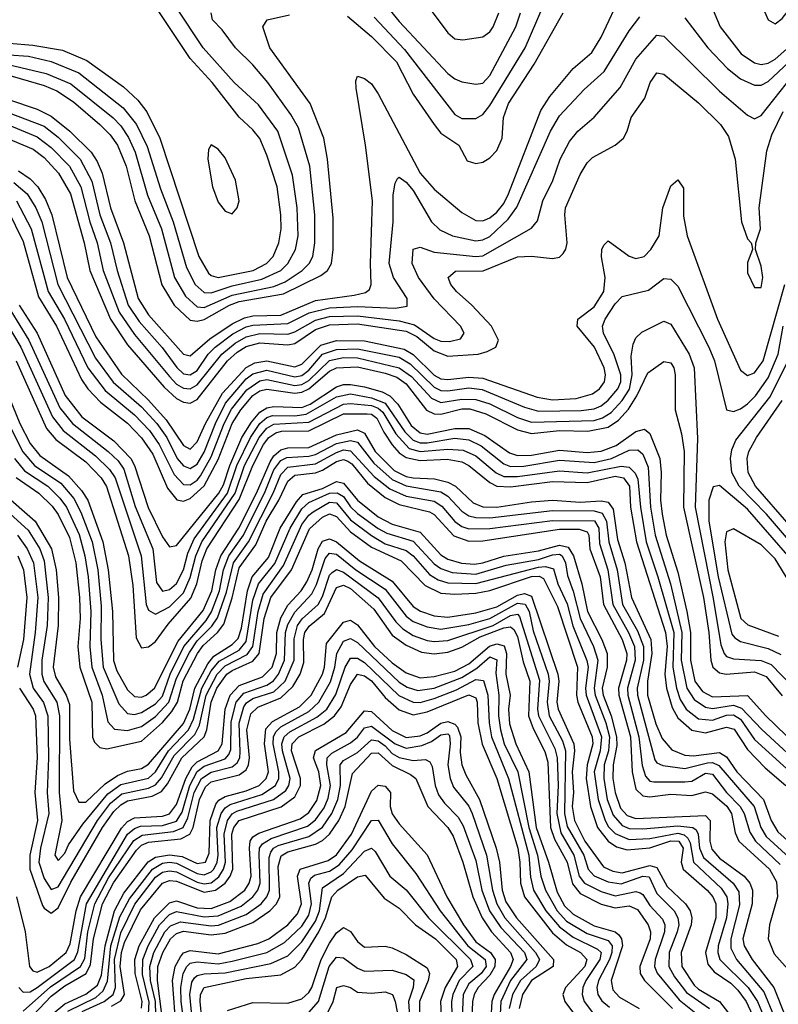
# Model space of a CAD drawing. Header units: inches. Extents: x 501365 to 657855, y 482276 to 547543.
# Tile 691 of 957: x 590420 to 592599, y 536542 to 539371. Entities that reach past the tile are written whole.
import ezdxf

# ---------------------------------------------------------------- set-up
doc = ezdxf.new("R2010")
doc.units = ezdxf.units.IN
doc.header["$MEASUREMENT"] = 0
doc.layers.add('A5593', color=7, linetype='Continuous')

msp = doc.modelspace()

# ---------------------------------------------------------------- linework, layer by layer
at = {"layer": 'A5593', "color": 5}
for points, elevation in [([(592550, 539698.8), (592504, 539696), (592489.8, 539690.2), (592470, 539671.3), (592433.6, 539610), (592412.8, 539550), (592397.8, 539470), (592403.9, 539416.1), (592431.4, 539350), (592492.2, 539272.2), (592530, 539246.6), (592550, 539242), (592570, 539246), (592590, 539256.8), (592639.1, 539300.9), (592772.4, 539467.6), (592866.9, 539550), (592881.8, 539570), (592881.8, 539590), (592860.2, 539610), (592790, 539640.3), (592670, 539656.9)], 4680), ([(592590, 539582.1), (592566.9, 539573.1), (592551.6, 539550), (592542.1, 539490), (592552.5, 539410), (592570, 539370.2), (592590, 539358.9), (592610, 539373.8), (592668.6, 539450), (592692.8, 539490), (592700.1, 539520.1), (592696.5, 539536.5), (592675.3, 539555.3), (592630, 539575.3)], 4720), ([(590970, 539011), (590962.7, 538997.3), (590960.1, 538970), (590973.3, 538890), (590990, 538846.2), (591010, 538820.2), (591030, 538812.4), (591044.4, 538830), (591049.9, 538850), (591039.9, 538910), (591010, 538973.9), (590990, 538998.2)], 4820)]:
    msp.add_lwpolyline(points, close=True, dxfattribs=dict(at, elevation=elevation))
for points, elevation in [([(590310, 539167.4), (590470, 539113.7), (590510, 539093.4), (590563.6, 539050), (590625, 538990), (590642.9, 538962.9), (590656.7, 538930), (590680.7, 538830), (590718.4, 538730), (590760, 538570), (590790, 538522.4), (590890, 538410.1), (590910, 538405.1), (590966.2, 538453.8), (591030, 538497.1), (591065.6, 538514.4), (591090, 538519.3), (591170, 538521.6), (591270, 538563.5), (591381, 538579), (591412.8, 538587.2), (591424.4, 538595.6), (591429.9, 538610.1), (591427.1, 538670), (591432.9, 538850), (591412.8, 539010), (591386.1, 539173.9), (591385.3, 539194.7), (591390, 539208.2), (591410, 539202.1), (591430, 539186.5), (591450, 539157.7), (591569.9, 538929.9), (591610, 538884.1), (591690, 538816.3), (591730, 538794.1), (591750, 538792.9), (591770, 538801.7), (591790, 538818.1), (591810, 538842.9), (591823.4, 538870), (591916.5, 539110), (591942.9, 539150), (592010, 539230.1), (592063.2, 539276.8), (592090, 539320.5), (592149.9, 539450)], 4680), ([(590390, 539303.6), (590457.9, 539297.9), (590542.7, 539282.7), (590613, 539253), (590718.2, 539178.2), (590759.4, 539139.4), (590785.6, 539105.6), (590822.1, 539030), (590934.3, 538690), (590962.4, 538642.4), (590970, 538635.7), (590990, 538630.3), (591090.4, 538650), (591129.2, 538670), (591147.9, 538690), (591164.5, 538730), (591170.7, 538770), (591170.2, 538810), (591159.6, 538890), (591130, 538981.8), (591109.2, 539029.2), (591090, 539054), (591050, 539090.3), (590972.9, 539190), (590910, 539259.3), (590783.1, 539450)], 4780), ([(591454.1, 539434.1), (591510, 539365.5), (591650, 539216.3), (591670, 539200.3), (591690, 539192.3), (591730, 539185.6), (591750, 539188.5), (591770, 539210.1), (591845, 539350), (591858.4, 539390)], 4760), ([(592330, 539376.2), (592396.6, 539290), (592453.1, 539230), (592490, 539201.2), (592530, 539183), (592550, 539182.9), (592570, 539193.5), (592672.9, 539290), (592807.3, 539452.7)], 4660), ([(590388.5, 539270), (590445.6, 539265.6), (590510.6, 539250.6), (590590, 539218.1), (590717.5, 539117.5), (590755.8, 539070), (590786.4, 539006.4), (590824.5, 538884.5), (590861.2, 538790), (590898.8, 538658.8), (590924.4, 538610), (590950, 538586.9), (590970, 538585.8), (591030, 538605.8), (591115.3, 538624.8), (591170, 538650.3), (591190, 538670), (591212.1, 538710), (591219.3, 538750), (591217.3, 538830), (591203.9, 538923.9), (591161.5, 539050), (591106.2, 539126.2), (591036.1, 539190), (590946.5, 539290), (590867.3, 539410)], 4760), ([(591437.6, 539377.6), (591525.2, 539285.2), (591670, 539097.8), (591690, 539087), (591730, 539086.5), (591750, 539098.1), (591770, 539123.8), (591872, 539290), (591923, 539410)], 4740), ([(591590, 539412.1), (591650, 539332.9), (591670, 539315.8), (591692.7, 539312.7), (591750, 539321.1), (591770, 539335.9), (591779.9, 539350), (591796.5, 539390)], 4780), ([(590310, 539132.6), (590490, 539064.3), (590530, 539032.7), (590594, 538970), (590626.8, 538906.8), (590650.4, 538810), (590680.5, 538730), (590699.7, 538650), (590731.2, 538550), (590763.4, 538503.4), (590828.7, 538428.7), (590871.1, 538371.1), (590890, 538353.5), (590909.9, 538349.9), (590930, 538363.1), (590961.4, 538410), (590981.6, 538430), (591032, 538468), (591070, 538488.3), (591090, 538493.1), (591190, 538497.6), (591251.3, 538528.6), (591310, 538542.7), (591390, 538546.2), (591498.3, 538541.7), (591532.8, 538547.2), (591532.7, 538570), (591493.5, 538630), (591481.4, 538670), (591492.4, 538790), (591492.9, 538867.1), (591498.7, 538901.3), (591505.3, 538914.7), (591510, 538918.4), (591530, 538904), (591550, 538879.7), (591602.3, 538790), (591626.6, 538766.6), (591663.2, 538750), (591730, 538735.6), (591750, 538738.1), (591770, 538747.6), (591822.8, 538797.2), (591848.2, 538831.8), (591944.6, 539050), (591970, 539094.6), (592041.6, 539170), (592098.3, 539221.7), (592170, 539338.7), (592201.4, 539378.6)], 4660), ([(590328.8, 539228.8), (590490, 539181.7), (590526.6, 539166.6), (590574.9, 539134.9), (590649.8, 539070), (590680, 539040), (590701.3, 539010), (590726.1, 538950), (590750.2, 538850.2), (590792.3, 538750), (590828.4, 538608.4), (590863.4, 538550), (590910, 538507.1), (590930, 538504.2), (590950, 538508.8), (591022.2, 538550), (591050, 538560.7), (591177.4, 538582.6), (591284.6, 538635.4), (591303.9, 538650), (591315.3, 538670), (591320.6, 538710), (591320.1, 538800.1), (591303.9, 538970), (591293.5, 539030), (591254.1, 539130), (591138.5, 539290), (591118.7, 539350), (591130.7, 539370), (591195.2, 539384.8)], 4720), ([(590350, 539250.8), (590496.4, 539216.4), (590566.6, 539186.6), (590688.3, 539088.3), (590710, 539065.9), (590732.3, 539032.3), (590751.8, 538990), (590786.9, 538866.9), (590827.6, 538770), (590864.2, 538630), (590896, 538576), (590930, 538545.7), (590950, 538543.4), (591030, 538579.2), (591150, 538604.1), (591182.4, 538617.6), (591231.3, 538650), (591251.5, 538670), (591261.7, 538690), (591267.9, 538730), (591267.5, 538810), (591253.2, 538950), (591220.4, 539060.4), (591198.7, 539098.7), (591132.7, 539190), (591090, 539240.9), (591039.6, 539290), (591001.3, 539341.3), (590973.6, 539370), (590969.9, 539390)], 4740), ([(591361.2, 539381.2), (591430, 539322.4), (591502.6, 539250), (591550, 539156.3), (591610, 539069.6), (591630, 539045), (591681.3, 539010), (591705.2, 538965.2), (591730, 538957.4), (591750, 538961.5), (591770, 538973.3), (591790, 538995), (591805.5, 539030), (591809.5, 539090), (591823.9, 539130), (591897.3, 539242.7), (591981.2, 539390)], 4720), ([(590290, 539108.9), (590470, 539033.8), (590510, 539003.7), (590562.8, 538950), (590595.9, 538890), (590621.1, 538790), (590642.7, 538730), (590659.7, 538650), (590705.6, 538530), (590750, 538466.4), (590850, 538345.3), (590870, 538323.9), (590890, 538312), (590910, 538310.4), (590930, 538321.5), (591000.1, 538410), (591038.5, 538441.5), (591070, 538459.7), (591110, 538468.7), (591190, 538467.4), (591210, 538473.8), (591270, 538507.4), (591310, 538517.8), (591390, 538520.1), (591510, 538505.6), (591554.2, 538494.2), (591610, 538454.7), (591630, 538446.6), (591654.4, 538445.6), (591686, 538454), (591697, 538470), (591686.2, 538490), (591610, 538568.5), (591565.1, 538630), (591547.3, 538670), (591550, 538711.4), (591570, 538717), (591610, 538702.7), (591730, 538690), (591750, 538692.5), (591890, 538772.1), (591907.5, 538792.5), (591922.6, 538850), (591951.1, 538908.9), (591972.3, 538970), (591999, 539021), (592023.2, 539050), (592070, 539090.7), (592144.3, 539175.7), (592190, 539257.5), (592250, 539326.4), (592270, 539323.1), (592430, 539165.1), (592510, 539096.2), (592530, 539085.5), (592550, 539095.3), (592640.2, 539210)], 4640), ([(590370, 539035.7), (590458.3, 538998.3), (590490, 538974.4), (590531.9, 538930), (590566.2, 538870), (590605.2, 538730), (590621.1, 538650), (590680.7, 538510), (590730, 538436.9), (590834.7, 538314.7), (590870, 538282.5), (590890, 538271.9), (590910, 538269.1), (590930, 538279.7), (591016.9, 538390), (591044.6, 538415.4), (591070, 538431.2), (591110, 538442.6), (591190, 538436.4), (591210, 538440.1), (591270, 538480.3), (591310, 538493.6), (591390, 538496.7), (591530, 538475.7), (591560.3, 538460.3), (591610, 538418.8), (591650, 538404.3), (591736.8, 538410), (591763, 538417), (591787.5, 538430), (591794.7, 538450), (591774.9, 538490), (591719, 538550), (591674.5, 538590), (591657.8, 538610), (591650.9, 538630), (591671.6, 538648.4), (591751.4, 538648.6), (591850, 538688.9), (591890, 538691.6), (591950, 538684.1), (591970, 538688.6), (591981.2, 538698.8), (591988.9, 538711.1), (591992.4, 538730), (591985.4, 538810), (591988, 538830), (592030, 538925.6), (592050, 538959.4), (592065, 538975), (592129.9, 539010.1), (592154.3, 539030), (592164.9, 539050), (592176.4, 539090), (592215, 539145), (592230.4, 539190), (592250, 539217.7), (592270, 539214.5), (592370, 539132), (592433, 539070), (592455.3, 539035.3), (592474.4, 538970), (592493, 538790), (592510, 538741.3), (592521.3, 538730), (592522.6, 538722.6), (592524.2, 538710), (592510, 538672.7), (592510, 538643.8), (592530, 538600.8), (592550, 538601.4), (592554.4, 538630), (592550, 538662.9), (592533.5, 538710), (592534.2, 538730), (592547.5, 538770), (592543.4, 538830), (592565.8, 538994.2), (592580.5, 539039.5), (592612.9, 539107.1)], 4620), ([(590416.7, 538936.7), (590450, 538913.1), (590472, 538890), (590493.8, 538853.8), (590512.5, 538810), (590556.5, 538630), (590639.1, 538459.1), (590712.4, 538352.4), (590790, 538277.9), (590840.7, 538220.7), (590890, 538147.2), (590910, 538137), (590930, 538157.6), (590953.2, 538210), (591002.7, 538297.3), (591070, 538371.7), (591095.4, 538384.6), (591130, 538390.3), (591210, 538373.6), (591230, 538380.7), (591284.8, 538435.2), (591330, 538448.5), (591410, 538447.5), (591524.4, 538424.4), (591550, 538408.8), (591610, 538349.2), (591630, 538339), (591650, 538336.6), (591710, 538343.7), (591750, 538340.9), (591905.9, 538285.9), (591950, 538278), (592017.9, 538282.1), (592064.8, 538295.2), (592085.2, 538310), (592099.3, 538330), (592102.7, 538350), (592098.6, 538370), (592071.2, 538430), (592020.7, 538490), (592023.2, 538510), (592070, 538546.1), (592097.4, 538590), (592101.4, 538630), (592090.8, 538689.2), (592091.9, 538710), (592097.2, 538722.8), (592110, 538735.1), (592170, 538691.6), (592190, 538684.5), (592213.2, 538690), (592232.4, 538710), (592256.3, 538750), (592266.8, 538830), (592290, 538893.2), (592310, 538910.9), (592326.2, 538886.2), (592326.5, 538806.5), (592337.4, 538750), (592424.3, 538510), (592490, 538364), (592510, 538348.6), (592530, 538356.1), (592555.2, 538390), (592617.8, 538610)], 4580), ([(590403.2, 538903.2), (590441.5, 538870), (590465.9, 538830), (590483.1, 538790), (590529.7, 538610), (590637.8, 538397.8), (590688.9, 538328.9), (590770, 538258.3), (590813.8, 538210), (590842.9, 538170), (590872.6, 538110), (590890, 538088.7), (590910, 538080.8), (590930, 538093.5), (590950, 538127.7), (590982.2, 538210), (591011.3, 538268.7), (591070, 538339.2), (591090, 538353.6), (591130, 538363.5), (591210, 538344.2), (591230, 538348.3), (591250, 538364), (591290, 538410), (591330, 538423.5), (591390, 538424.7), (591510, 538401.1), (591541.7, 538381.7), (591610, 538314.9), (591630, 538305.6), (591650, 538303.8), (591710, 538312.5), (591748, 538308), (591870, 538257.4), (591910, 538246.1), (592032.4, 538247.6), (592070, 538252.4), (592090, 538261.5), (592110, 538277.7), (592137.7, 538310), (592146.2, 538330), (592146.1, 538350), (592127.7, 538407.7), (592096.6, 538470), (592094.1, 538490), (592101.8, 538510), (592130, 538554.3), (592150, 538575), (592226.1, 538593.9), (592270, 538626.9), (592290, 538625.1), (592310, 538605), (592399.2, 538430), (592415.9, 538390), (592449.6, 538249.6), (592470, 538245.2), (592490, 538252.3), (592510, 538266.7), (592532.8, 538290), (592570, 538341.8), (592598.3, 538410), (592612.8, 538490)], 4560), ([(590410.7, 538850), (590452.8, 538770), (590502.2, 538590), (590549, 538510), (590615.4, 538370), (590665.6, 538305.6), (590750, 538235.7), (590792.7, 538190), (590820.4, 538150), (590864, 538064), (590890, 538035.1), (590910, 538034.4), (590930, 538047.6), (590939.6, 538060.4), (590970, 538114.3), (591006.8, 538210), (591028.2, 538251.8), (591072.5, 538307.5), (591110, 538333.1), (591130, 538336.5), (591210, 538319.3), (591230, 538322.7), (591250, 538334.4), (591310, 538391.1), (591350, 538399.9), (591390, 538399.4), (591510, 538370.7), (591545, 538345), (591602.8, 538282.8), (591630, 538270.4), (591690, 538280.3), (591730, 538279.7), (591770, 538266.5), (591850, 538227.5), (591890, 538214.6), (592070, 538219.4), (592093.7, 538226.3), (592118.3, 538241.7), (592150, 538276.6), (592171.2, 538308.8), (592179.1, 538350), (592176.3, 538403.7), (592181.7, 538438.3), (592190, 538456.1), (592207.1, 538472.9), (592270, 538504.8), (592290, 538496.3), (592342.5, 538410), (592357.5, 538370), (592367, 538167), (592360, 537970), (592412.1, 537707.9), (592434, 537574), (592443, 537550), (592450, 537541.1), (592470, 537534.3), (592550, 537529.3), (592578.1, 537518.1), (592730, 537362)], 4540), ([(590385, 538825), (590430, 538733.1), (590474.1, 538574.1), (590526.1, 538490), (590597.1, 538337.1), (590615.9, 538310), (590652, 538272), (590730, 538210.9), (590770, 538169.6), (590802, 538122), (590844.6, 538024.6), (590871.5, 537991.5), (590890, 537987.6), (590910, 537994.8), (590950, 538031.3), (590990, 538106.9), (591030.5, 538210), (591055, 538250), (591090, 538290.4), (591110, 538304.1), (591130, 538309.5), (591210, 538297.2), (591230, 538300.2), (591250.1, 538309.9), (591310, 538361.1), (591330, 538370.6), (591390, 538373.7), (591470, 538355.4), (591503.2, 538343.2), (591530, 538324.2), (591588.7, 538248.7), (591610, 538237.9), (591630, 538237.7), (591690, 538252.8), (591712.9, 538252.9), (591758.6, 538238.6), (591850, 538191.8), (591890, 538182), (591970, 538190.4), (592051.8, 538188.2), (592110, 538200.1), (592140, 538220), (592168.7, 538251.3), (592192.9, 538290), (592223.6, 538356.4), (592270, 538388.3), (592290, 538384.8), (592298.8, 538370), (592302.2, 538350), (592302.5, 538250), (592320.8, 538180.8), (592328, 538130), (592326.3, 537970), (592384.2, 537710), (592399.7, 537610), (592405.2, 537530), (592411.2, 537510), (592430, 537493.6), (592448.9, 537490), (592530, 537496.6), (592563.8, 537483.8), (592610, 537427.9)], 4520), ([(590366.2, 538526.2), (590423.1, 538430), (590513.8, 538230), (590544.4, 538190), (590637.9, 538117.9), (590678.2, 538078.2), (590694.5, 538054.5), (590768.9, 537830), (590783.4, 537690), (590790, 537674.4), (590810, 537662.2), (590850, 537683.9), (590890, 537723.5), (590910, 537767.9), (590925.6, 537830), (590943.4, 537870), (591039.3, 538010), (591065.8, 538090), (591107.7, 538170), (591130, 538197.4), (591150, 538208.7), (591250, 538214.2), (591350, 538265.7), (591370, 538267.9), (591430, 538261.7), (591450, 538254.7), (591463, 538243), (591500.3, 538180.3), (591538.9, 538138.9), (591570, 538129.5), (591650, 538136.9), (591693.8, 538133.8), (591730, 538117.2), (591788.7, 538068.7), (591810, 538058.3), (591850, 538057.8), (591970, 538074.2), (592050, 538068.5), (592147.5, 538087.5), (592170, 538085.4), (592188, 538068), (592195.1, 538050), (592202.8, 537970), (592219.4, 537870), (592253.2, 537770), (592298.7, 537610), (592295.8, 537510), (592306.5, 537450), (592317.2, 537417.2), (592334, 537390), (592370, 537362.2), (592410, 537357.8), (592450, 537372.3), (592470, 537373.1), (592490, 537360.8), (592530, 537302.4), (592653.8, 537190)], 4440), ([(590394.1, 538534.1), (590446.5, 538450), (590535.5, 538255.5), (590571.5, 538210), (590674.5, 538130), (590703.1, 538103.1), (590719.2, 538079.2), (590751.8, 537971.8), (590801.9, 537850), (590813.3, 537753.3), (590830, 537728.8), (590850, 537733.4), (590870, 537751), (590890, 537789.7), (590902.5, 537837.5), (590921.3, 537878.7), (591017.1, 538010), (591043.8, 538090), (591082.7, 538170), (591110, 538210), (591130, 538227.4), (591146.5, 538233.5), (591210, 538232.6), (591243.1, 538236.9), (591330, 538286.7), (591370, 538295.3), (591430, 538284.6), (591469.2, 538269.2), (591526.5, 538186.5), (591550, 538163), (591570, 538155.3), (591590, 538154.7), (591670, 538167.8), (591710, 538163.7), (591745.8, 538145.8), (591810, 538094.8), (591830, 538086.8), (591867.8, 538087.8), (591970, 538104.7), (592070, 538098.3), (592120.1, 538110), (592170, 538134.2), (592194.9, 538134.9), (592210, 538122.1), (592224.6, 538084.6), (592232, 537970), (592244.8, 537890), (592289.1, 537750), (592322.1, 537610), (592319.6, 537530), (592335.9, 537450), (592357.1, 537417.1), (592390, 537395.1), (592410, 537391.5), (592470, 537400.7), (592492.7, 537392.7), (592551.4, 537331.4), (592686.3, 537206.3)], 4460), ([(590418.4, 538550), (590469.9, 538469.9), (590550.7, 538290.7), (590598.5, 538230), (590690, 538161), (590739.4, 538110), (590749.9, 538089.9), (590788.8, 537968.9), (590830, 537884.9), (590850, 537856.4), (590870, 537859.8), (590991.8, 538010), (591005.8, 538034.2), (591023.6, 538090), (591058.4, 538170), (591085.4, 538214.6), (591110, 538243.1), (591130, 538255.9), (591150, 538259.5), (591230, 538256.3), (591254.3, 538265.7), (591330, 538315.9), (591350, 538322), (591370, 538322.9), (591410, 538315.6), (591461, 538301), (591483.1, 538290), (591505.9, 538265.9), (591544.7, 538204.7), (591570, 538183.6), (591590, 538179.8), (591670, 538196.3), (591710, 538196), (591755.8, 538175.8), (591826.5, 538126.5), (591850, 538118.1), (591890, 538119.8), (591970, 538134.2), (592050, 538127), (592090, 538130.5), (592132.8, 538147.2), (592190, 538187.6), (592214.2, 538194.2), (592230, 538182.1), (592258.2, 538110), (592262, 538070), (592260.3, 537990), (592265.2, 537950), (592276.8, 537890), (592310, 537782.9), (592336.5, 537670), (592346.2, 537610), (592346.5, 537530), (592358.6, 537470), (592380.7, 537440.7), (592410, 537425.4), (592510, 537429.1), (592563, 537370), (592710, 537227.6)], 4480), ([(590409.5, 538390), (590496.5, 538196.5), (590524, 538164), (590610, 538100.6), (590653.9, 538053.9), (590669.4, 538029.4), (590732.7, 537830), (590745.4, 537745.4), (590754.1, 537594.1), (590770, 537566.3), (590790, 537569), (590810, 537584), (590846.1, 537633.9), (590911.6, 537708.4), (590928.6, 537750), (590944.4, 537815.6), (590957.7, 537850), (591050, 537991.8), (591089.3, 538090), (591120.4, 538150), (591135.4, 538170), (591156, 538184), (591171.8, 538188.2), (591250, 538189.5), (591350, 538238.5), (591418.3, 538238.3), (591430, 538236.8), (591445.7, 538225.7), (591465.5, 538185.5), (591490, 538149.4), (591510, 538126), (591530, 538112.3), (591570, 538104.5), (591647.6, 538107.6), (591690, 538100.2), (591710.1, 538090.1), (591770, 538041.3), (591790.7, 538030.7), (591830, 538028.8), (591950, 538044.1), (592050, 538040.7), (592130, 538059.2), (592154.5, 538054.5), (592171.7, 538030), (592174.3, 537970), (592191.1, 537870), (592275.2, 537610), (592279.2, 537570), (592272.9, 537490), (592278.1, 537450), (592294.1, 537394.1), (592310, 537364.6), (592350, 537329.2), (592390, 537321.8), (592450, 537337.9), (592472.4, 537332.4), (592510, 537273.7), (592561.1, 537221.1), (592620.5, 537170)], 4420), ([(592622.7, 537882.7), (592565.3, 537950), (592486, 538030), (592465.4, 538070), (592461.4, 538110), (592465, 538135), (592477.2, 538162.8), (592574.2, 538285.8), (592626.8, 538390)], 4540), ([(590370, 538334.5), (590420.4, 538210), (590450, 538153.1), (590478, 538118), (590560.5, 538060.5), (590597.9, 538017.9), (590615.3, 537990), (590658.3, 537870), (590674.2, 537790), (590686.1, 537670), (590689, 537529), (590699.3, 537499.3), (590730, 537445.6), (590750, 537425.8), (590770, 537424.5), (590783.4, 537430), (590807.3, 537450), (590874.7, 537585.3), (590947, 537673), (590971.4, 537730), (590983.6, 537790), (590997.5, 537830), (591049.1, 537910), (591100.3, 538010), (591139.5, 538100.5), (591150, 538117.3), (591170, 538135.1), (591190, 538140.6), (591250, 538141.1), (591330, 538177.7), (591390, 538192.1), (591410, 538182.4), (591440.9, 538130), (591495.5, 538075.5), (591530, 538058.5), (591550, 538054.1), (591611.1, 538051.1), (591650, 538042.2), (591671.2, 538030), (591722.7, 537982.7), (591750, 537971), (591790, 537969.7), (591890, 537985.3), (591950, 537989.7), (592030, 537984.2), (592090, 537988.2), (592110, 537984.8), (592124, 537964), (592136.9, 537876.9), (592158, 537810), (592176.8, 537710), (592232.2, 537590), (592235.6, 537550), (592223.4, 537470), (592223.1, 537430), (592247.3, 537347.3), (592265.6, 537305.6), (592293, 537273), (592330, 537257), (592355.4, 537255.4), (592430, 537265.1), (592450, 537253), (592479.3, 537210), (592556.1, 537130), (592578.1, 537070), (592597, 537037), (592660.4, 536980.4)], 4380), ([(592630, 537919.4), (592533.1, 538030), (592512.6, 538070), (592509.5, 538110), (592514.6, 538130), (592536.2, 538170), (592610, 538276.6)], 4520), ([(590388.9, 538208.9), (590428.8, 538128.8), (590462.6, 538090), (590538.5, 538038.5), (590575.3, 537995.3), (590596, 537956), (590627.9, 537870), (590644.1, 537790), (590654, 537686), (590653.4, 537590), (590659.8, 537510), (590704.7, 537404.7), (590730, 537377.5), (590750, 537374.7), (590770, 537380.3), (590810, 537405.1), (590830, 537427), (590852, 537490), (590891.5, 537570), (590955.7, 537644.3), (590970.7, 537669.3), (590994.3, 537730), (591005.8, 537790), (591020.9, 537830), (591063, 537890), (591125.4, 538014.6), (591150, 538076.9), (591170, 538103.8), (591187.1, 538112.9), (591250, 538116.2), (591270, 538121.3), (591330, 538152.6), (591370, 538162), (591390, 538156.4), (591436.9, 538096.9), (591490, 538049.7), (591530, 538030.9), (591630, 538014.3), (591650, 538001.8), (591690, 537958.1), (591710, 537945), (591730, 537939.9), (591770, 537939.4), (591950, 537960.5), (592070, 537959.8), (592093.1, 537953.1), (592105.8, 537930), (592112, 537870), (592136.2, 537790), (592151.7, 537690), (592194.4, 537614.4), (592211.3, 537570), (592211.4, 537530), (592193.5, 537450), (592194, 537430), (592244.1, 537244.1), (592250, 537235.8), (592267.3, 537227.3), (592330, 537219), (592395.2, 537235.2), (592410, 537236.4), (592427.7, 537227.7), (592529.1, 537110), (592548.9, 537050), (592564.2, 537024.2), (592630, 536963.8)], 4360), ([(590405, 538110), (590434.2, 538074.2), (590500.7, 538030), (590535.7, 537995.7), (590554.5, 537970), (590591, 537891), (590607.5, 537830), (590616.6, 537770), (590624.2, 537670), (590621.2, 537570), (590627.2, 537510), (590657.1, 537430), (590673.3, 537353.3), (590692.4, 537332.4), (590730, 537328.6), (590770, 537339.4), (590810, 537368.1), (590848.7, 537410), (590870, 537478.3), (590907.4, 537552.6), (590930, 537586.1), (590972.1, 537627.9), (590987.7, 537652.3), (591014.4, 537725.6), (591033.8, 537810), (591076.9, 537870), (591148.4, 538010), (591170, 538064.3), (591190, 538084.9), (591270, 538094.8), (591330, 538127.5), (591350, 538134.4), (591370, 538132.1), (591438.1, 538058.1), (591483, 538023), (591530, 538001.6), (591610, 537987.1), (591632.7, 537972.7), (591670, 537929.1), (591690, 537914.3), (591710, 537908.1), (591770, 537908.9), (591950, 537931.6), (592070.8, 537930.8), (592083.5, 537910), (592085.6, 537865.6), (592109.5, 537790), (592123.4, 537690), (592168.4, 537610), (592185.3, 537570), (592187.9, 537530), (592165.7, 537450), (592166.2, 537430), (592198, 537310), (592207.6, 537227.6), (592217.3, 537197.3), (592230, 537183.1), (592241.2, 537181.2), (592330, 537180.5), (592350, 537183.2), (592390, 537205.8), (592410, 537203.3), (592450, 537150), (592489.4, 537110), (592500.8, 537090), (592516.6, 537036.6), (592532.8, 537010), (592603.7, 536943.7)], 4340), ([(590410, 538054.8), (590474.7, 538010), (590513, 537973), (590530, 537949.1), (590562.8, 537882.8), (590581.4, 537810), (590591.7, 537710), (590594, 537650), (590587.3, 537570), (590592.4, 537510), (590627.3, 537410), (590629, 537309), (590635.1, 537295.1), (590650, 537279.5), (590670, 537276.1), (590770, 537297.9), (590830, 537350.9), (590857.3, 537382.7), (590873, 537410), (590889.2, 537470.8), (590930.3, 537549.7), (590947, 537573), (590988.2, 537610), (591006.6, 537633.4), (591030.2, 537709.8), (591050, 537795.6), (591098.6, 537861.4), (591127.5, 537930), (591164.5, 537990), (591190, 538044.8), (591210, 538061.5), (591270, 538068.6), (591290, 538075.9), (591330, 538100.8), (591350, 538106.7), (591362.2, 538102.2), (591374.1, 538094.1), (591418.8, 538038.8), (591470, 537998.1), (591510, 537977.4), (591596.7, 537956.7), (591610, 537948.7), (591667.3, 537887.3), (591710, 537872.4), (591750, 537873.6), (591970, 537906.4), (592027.1, 537907.1), (592050, 537898.7), (592054.6, 537890), (592057.9, 537850), (592086.8, 537770), (592096.9, 537690), (592150.2, 537590), (592163.4, 537550), (592163.1, 537530), (592139.6, 537450), (592140.8, 537430), (592174.1, 537310), (592179.4, 537210), (592190, 537159.4), (592210, 537140.6), (592230, 537138.1), (592290, 537145.3), (592350, 537141.8), (592390, 537152.1), (592410, 537146.6), (592450.8, 537110.8), (592464.1, 537090), (592474.7, 537034.7), (592485.8, 537010), (592573.8, 536930), (592593.7, 536893.7), (592596.8, 536850), (592573.4, 536770), (592569.9, 536730), (592586.8, 536686.8), (592633.5, 536633.5)], 4320), ([(590371.2, 538011.2), (590464.8, 537930), (590511.3, 537850), (590524.8, 537790), (590531.5, 537710), (590530.2, 537630), (590516.3, 537510), (590522.7, 537482.7), (590553, 537430), (590562.7, 537402.7), (590563, 537303), (590574.6, 537154.6), (590590, 537122.3), (590610, 537122.7), (590665.1, 537174.9), (590700.7, 537199.3), (590730, 537211), (590770, 537218.8), (590790, 537231.1), (590890, 537348.3), (590908.4, 537390), (590923.4, 537450), (590960, 537520), (590977.9, 537542.1), (591030, 537575.1), (591047.2, 537592.8), (591057.2, 537622.8), (591074.3, 537730), (591087.2, 537770), (591134.2, 537825.8), (591168.4, 537910), (591214.8, 537985.2), (591233.5, 538006.5), (591290, 538024.1), (591330, 538043.5), (591350, 538038.9), (591390, 537989.8), (591450, 537942.6), (591490, 537921.6), (591570, 537898.5), (591630, 537832.8), (591650, 537821), (591689.1, 537809.1), (591726.2, 537806.2), (591750, 537809.7), (591810, 537829.6), (591910, 537844.4), (591970, 537860.8), (591995.2, 537855.2), (592010.3, 537830.3), (592034.8, 537750), (592050.3, 537670), (592091.5, 537590), (592106.9, 537550), (592107.1, 537510), (592092.5, 537450), (592095.3, 537430), (592118.3, 537370), (592134.3, 537310), (592135.2, 537284.8), (592124.9, 537230), (592123.8, 537190), (592129.8, 537149.8), (592145.6, 537105.6), (592164.4, 537084.4), (592190, 537075.7), (592390, 537084.3), (592402.9, 537070), (592401.7, 537010), (592407.6, 536987.6), (592430, 536961.6), (592500.8, 536910), (592516.6, 536890), (592525, 536870), (592524, 536830), (592497.3, 536730), (592500.4, 536710), (592523.8, 536670), (592585.8, 536590), (592617.7, 536510)], 4280), ([(592696.7, 537750), (592510, 537964.5), (592430, 538032.6), (592411.4, 538028.6), (592399, 537990), (592398.8, 537930), (592425.8, 537770), (592465.5, 537605.5), (592474.1, 537594.1), (592490, 537584.5), (592570, 537563.9), (592606.4, 537546.4)], 4560), ([(590350, 537989.6), (590444.2, 537904.2), (590477.7, 537850), (590490, 537815.8), (590502.2, 537710), (590498.5, 537630), (590483.8, 537530), (590483.4, 537490), (590489, 537469), (590526.9, 537410), (590534.4, 537370), (590533.6, 537150), (590540.7, 537070), (590520.6, 536970), (590530, 536955.2), (590550, 536976), (590560.5, 536999.5), (590601.2, 537058.8), (590673.3, 537146.7), (590710, 537173.1), (590790, 537190.9), (590810.2, 537209.8), (590847.7, 537270), (590904.9, 537330), (590919.1, 537360.9), (590943.5, 537450), (590970, 537499.7), (590992.9, 537527.1), (591050, 537559.6), (591070, 537583.7), (591090, 537702.4), (591105.4, 537750), (591152.3, 537807.7), (591196.6, 537910), (591230, 537965.6), (591250, 537983.1), (591310, 538009.9), (591331.5, 538011.5), (591350, 538000.7), (591370, 537970.9), (591390, 537952), (591450, 537908.3), (591474.9, 537894.9), (591550, 537872.4), (591610, 537807.1), (591630, 537793.4), (591662.4, 537782.4), (591730, 537777.8), (591817, 537803), (591910, 537820.1), (591950, 537832.7), (591970, 537834.6), (591978.3, 537830), (591987.6, 537810), (591993.4, 537773.4), (592010, 537728.6), (592029.9, 537650), (592067.7, 537570), (592080, 537530), (592069.5, 537450), (592072.5, 537430), (592103.7, 537350), (592114, 537310), (592110.8, 537270), (592099, 537230), (592097.3, 537190), (592107.5, 537130), (592124.6, 537084.6), (592150, 537054.9), (592170, 537046.9), (592210, 537045.4), (592310, 537054), (592353.2, 537050), (592363.3, 537043.3), (592368.9, 537030), (592372.3, 536990), (592383.8, 536963.8), (592469.6, 536890), (592485, 536865), (592487.5, 536827.5), (592462.9, 536730), (592462.7, 536702.7), (592479, 536670), (592557.3, 536577.3), (592585.4, 536510)], 4260), ([(590413.7, 537890), (590441.2, 537850), (590459.4, 537810), (590472, 537710), (590464.7, 537610), (590448.6, 537490), (590458.8, 537450), (590488.7, 537408.7), (590501.1, 537370), (590502.9, 537250), (590498.6, 537150), (590503.9, 537090), (590479.4, 536990), (590474.8, 536950), (590490, 536902.8), (590510, 536871.7), (590530, 536879.4), (590643.6, 537070), (590680.4, 537119.6), (590713.6, 537146.4), (590790, 537162.5), (590810, 537172.6), (590827.6, 537192.4), (590863.8, 537256.2), (590923.2, 537316.8), (590936.2, 537343.8), (590955.9, 537430), (590987.2, 537490), (591010, 537513.9), (591073.3, 537546.7), (591090, 537570), (591105, 537670), (591119.5, 537720.5), (591177.8, 537802.2), (591230, 537920.6), (591250, 537947.2), (591263.1, 537956.9), (591310, 537984.2), (591330, 537982), (591370, 537933.5), (591430, 537888.5), (591470, 537864.8), (591530, 537845.5), (591549.9, 537829.9), (591596.9, 537776.9), (591621.5, 537761.5), (591650, 537752.3), (591730, 537750.6), (591910, 537797.2), (591930, 537799.6), (591952.9, 537792.9), (591965.7, 537750), (591992.1, 537692.1), (592008.8, 537628.8), (592049.2, 537529.2), (592052.6, 537510), (592045.3, 537450), (592047.1, 537430), (592091.4, 537310), (592087.4, 537270), (592070.2, 537210), (592081.5, 537130), (592101.1, 537070), (592111.3, 537051.3), (592130, 537032), (592170, 537015.5), (592230, 537018.1), (592310, 537033.2), (592328.5, 537028.5), (592339.1, 537019.1), (592345.6, 537005.6), (592354.8, 536950), (592435, 536875), (592451, 536850), (592454.2, 536830), (592450.2, 536790), (592426, 536710), (592424.9, 536690), (592430.5, 536670.5), (592512.4, 536590), (592539.3, 536550), (592555.3, 536510)], 4240), ([(590419, 537450), (590458.4, 537390), (590465.5, 537370), (590470.4, 537250.3), (590463.8, 537150), (590470.8, 537070), (590449.1, 536970), (590448.9, 536930), (590485.7, 536825.7), (590490, 536817.4), (590510, 536803.7), (590530, 536818.7), (590567.3, 536892.7), (590657.7, 537050), (590690, 537095.6), (590710, 537115.2), (590730, 537126.5), (590800.8, 537139.2), (590827.1, 537152.9), (590844.7, 537175.3), (590885.3, 537250), (590949.8, 537310), (590957.7, 537330), (590970.1, 537409.9), (590986.1, 537450), (591014.5, 537490), (591030, 537501.1), (591090, 537527.3), (591108.2, 537550), (591122.5, 537650), (591141.5, 537710), (591200.4, 537790), (591252.5, 537907.5), (591290, 537941.2), (591310, 537951), (591330, 537943.4), (591370, 537899.4), (591430, 537854.7), (591515.9, 537815.9), (591584.5, 537744.5), (591630, 537722.7), (591670, 537719.6), (591730, 537723.2), (591770, 537730.9), (591890, 537770.8), (591911.8, 537771.8), (591924.6, 537764.6), (591964.2, 537684.2), (592022.1, 537510), (592019.5, 537430), (592023.2, 537410), (592064.4, 537310), (592066.2, 537290), (592049.7, 537230), (592047.1, 537190), (592059.3, 537110), (592079.6, 537050), (592110.4, 537010.4), (592134.2, 536994.2), (592165, 536985), (592230, 536990.7), (592290, 537011.5), (592313.2, 537010), (592325.5, 536990), (592319.6, 536950), (592325.1, 536930), (592394.6, 536870), (592410.9, 536850), (592419.1, 536830), (592418.9, 536790), (592389.5, 536690), (592396.6, 536656.6), (592414.8, 536634.8), (592462.2, 536602.2), (592482.4, 536582.4), (592506.8, 536550), (592525, 536510)], 4220), ([(592639.8, 537739.8), (592590, 537821.5), (592550, 537861.5), (592470, 537907.7), (592450, 537899.1), (592445.4, 537870), (592453.8, 537790), (592491.4, 537650), (592511.7, 537631.6), (592599.4, 537599.4)], 4580), ([(590410.4, 536850.4), (590436, 536750), (590447.9, 536650), (590457.7, 536637.7), (590470, 536633.9), (590504.7, 536650), (590553, 536690), (590564.5, 536715.5), (590581.7, 536810), (590595, 536850), (590712.2, 537047.8), (590730, 537066.4), (590750, 537077.8), (590830, 537082.1), (590850.7, 537089.3), (590870, 537115.6), (590897, 537190), (590915.8, 537224.2), (590930, 537238.5), (590990.2, 537270), (591001.4, 537290), (591010.1, 537389.9), (591024.5, 537430), (591050, 537458), (591117.6, 537482.4), (591145.1, 537510), (591157.7, 537550), (591158.8, 537610), (591170, 537652), (591190, 537688.7), (591228.6, 537730), (591244.6, 537755.3), (591259.8, 537790), (591277.2, 537850), (591290, 537872.5), (591310, 537878.8), (591330, 537870.5), (591395.5, 537815.5), (591490, 537757.3), (591550, 537684.8), (591571.3, 537671.3), (591610, 537657.8), (591650, 537654.2), (591730, 537666), (591790, 537683.9), (591850, 537717.1), (591870, 537722.3), (591890, 537714.1), (591965.9, 537490), (591968.3, 537470), (591963, 537410), (591966.1, 537390), (592011.5, 537290), (592013.5, 537270), (592006.3, 537210), (592010.4, 537150), (592007.1, 537110), (592013.4, 537070), (592043.3, 537010), (592096.3, 536936.3), (592123.7, 536923.7), (592150, 536919.8), (592230, 536940.3), (592250, 536934.6), (592279.8, 536879.8), (592332.3, 536830), (592345.4, 536810), (592350.4, 536790), (592348.8, 536770), (592319.8, 536690), (592322.1, 536650), (592356.7, 536596.7), (592370, 536584.6), (592429.9, 536549.9), (592455.9, 536515.9)], 4180), ([(590414.9, 537830), (590430.5, 537790), (590440.2, 537710), (590430.5, 537590), (590413.3, 537510)], 4220), ([(590417.4, 536590), (590430, 536576.2), (590450, 536577.5), (590470, 536589.7), (590577, 536670), (590587.3, 536692.7), (590611.6, 536830), (590729.9, 537030.1), (590750, 537047.2), (590766.8, 537053.2), (590830, 537055.7), (590870, 537067.8), (590886.2, 537093.8), (590909.1, 537170), (590929.6, 537210.4), (590950, 537226.1), (591010, 537246.9), (591020.8, 537259.1), (591026.7, 537273.3), (591027.2, 537352.8), (591041.5, 537410), (591064, 537436), (591130, 537459), (591148.6, 537471.4), (591163.7, 537490), (591180.7, 537530), (591183.8, 537610), (591190, 537633.2), (591210, 537668.5), (591259.2, 537720.9), (591272.6, 537747.4), (591297.7, 537822.3), (591310, 537838.3), (591330, 537835.2), (591385.7, 537790), (591470, 537734), (591530, 537657.1), (591550, 537641.8), (591590, 537626.2), (591630, 537619.4), (591710, 537633), (591770, 537649.7), (591850, 537693.8), (591871.6, 537691.6), (591883, 537670), (591894.5, 537614.5), (591937.7, 537490), (591941, 537470), (591934.7, 537410), (591940.5, 537370), (591978.6, 537298.6), (591987.8, 537270), (591984.3, 537090), (591992.8, 537052.8), (592040.7, 536970), (592052.7, 536930), (592070, 536910.5), (592110, 536893), (592147.6, 536887.6), (592210, 536909.6), (592227.6, 536907.6), (592250, 536860.4), (592299.2, 536810), (592310.3, 536790.3), (592312.7, 536770), (592308.6, 536750), (592285.4, 536690), (592284.8, 536650), (592300.2, 536620.2), (592335.2, 536575.2), (592400.9, 536530)], 4160), ([(590430, 536522.1), (590508.5, 536591.5), (590595, 536650), (590606.8, 536673.2), (590615.5, 536750), (590635.8, 536830), (590675.5, 536904.5), (590747.5, 537012.5), (590772, 537028), (590862.1, 537037.9), (590889.7, 537050), (590903.1, 537076.9), (590921.4, 537150), (590941.9, 537190), (590970, 537208.4), (591030, 537223.5), (591044.7, 537235.3), (591051.8, 537250), (591053.2, 537266.8), (591050.3, 537349.7), (591063.8, 537396.2), (591071.8, 537408.2), (591090, 537419.8), (591150, 537439.7), (591182.8, 537470), (591208.6, 537530), (591208.5, 537591.5), (591217.5, 537630), (591231.2, 537648.8), (591277.3, 537690), (591290, 537713.7), (591310, 537774.5), (591317.3, 537782.7), (591330, 537790.7), (591350, 537783.4), (591449.9, 537709.9), (591500.3, 537640.3), (591520, 537620), (591550, 537601.5), (591590, 537587.2), (591610, 537583.8), (591650, 537587), (591779.8, 537630), (591830, 537658.4), (591850, 537662.1), (591855.9, 537655.9), (591913, 537473), (591907.6, 537390), (591910.5, 537370), (591956.5, 537276.5), (591963.5, 537250), (591966.4, 537170), (591962.8, 537090), (591973.9, 537033.9), (592011.5, 536970), (592027.2, 536910), (592042.2, 536890), (592090, 536865.4), (592130, 536853.4), (592190, 536865.6), (592201.7, 536861.7), (592210, 536856.8), (592230, 536825.8), (592265.8, 536785.8), (592272.4, 536770), (592271.7, 536750), (592244.7, 536670), (592243.6, 536650), (592250.7, 536630.7), (592314.1, 536554.1), (592380.7, 536500.7)], 4140), ([(590458.7, 536510), (590510, 536564.7), (590550, 536594.7), (590611.2, 536630), (590623.8, 536656.2), (590631.7, 536730), (590658, 536830), (590689.2, 536890.8), (590755.9, 536984.1), (590770, 536998.4), (590790, 537007.8), (590882.6, 537017.4), (590909, 537030), (590918.6, 537050), (590936, 537130), (590953.2, 537166.8), (590970, 537180.9), (591050, 537201.1), (591070, 537215.4), (591077.5, 537230), (591079.7, 537250), (591071.9, 537330), (591084, 537376), (591104.2, 537395.8), (591170, 537421.9), (591204.9, 537455.1), (591225.2, 537490), (591236.4, 537523.6), (591235.4, 537590), (591239.1, 537610), (591251.8, 537628.2), (591295.5, 537664.5), (591330, 537739.6), (591350, 537745.7), (591370, 537736), (591437.3, 537677.3), (591490, 537602.2), (591530, 537573.7), (591573.8, 537553.8), (591610, 537548.7), (591650, 537553.6), (591690, 537567.8), (591742.7, 537597.3), (591810, 537623.2), (591830, 537626), (591838.9, 537618.9), (591850, 537598.6), (591865.7, 537525.7), (591884.9, 537470), (591881.6, 537370), (591894.3, 537334.3), (591928.1, 537268.1), (591937.1, 537237.1), (591944.9, 537050), (591956.4, 537016.4), (591992.8, 536950), (592007.7, 536887.7), (592030, 536859.9), (592090, 536829.3), (592130, 536819.2), (592170, 536824.6), (592194, 536814), (592225.1, 536770), (592232.1, 536750), (592230.9, 536730), (592200.9, 536650), (592201.9, 536630), (592214.2, 536610), (592295.3, 536530)], 4120), ([(590510.3, 536510), (590550, 536542.6), (590610, 536570.4), (590643, 536597), (590654.7, 536625.3), (590665.4, 536710), (590692.6, 536810), (590719.3, 536860.7), (590789.4, 536950.6), (590810, 536964.3), (590850, 536971.2), (590886.3, 536966.3), (590930, 536946.6), (590953.2, 536950), (590964, 536976), (590967, 537070), (590983.4, 537116.6), (590992, 537128), (591010, 537138.9), (591070, 537154.8), (591107.7, 537170), (591128.3, 537190), (591134.1, 537210), (591123.4, 537290), (591127, 537333), (591145.6, 537354.4), (591223.4, 537396.6), (591257.2, 537430), (591290.1, 537490), (591295.8, 537510), (591301.5, 537578.5), (591350, 537639.8), (591370, 537645.7), (591390, 537631.6), (591439, 537570), (591490, 537522.3), (591530, 537493.9), (591570, 537479.8), (591610, 537483), (591670, 537499), (591710, 537519.5), (591769, 537571), (591790, 537577.2), (591811.8, 537571.8), (591817.9, 537550), (591815.9, 537490), (591828.3, 537430), (591824.1, 537390), (591827, 537347), (591844.7, 537290), (591882.3, 537210), (591903.4, 537050), (591939.1, 536950), (591963.7, 536863.7), (591984.9, 536824.9), (592010, 536800.4), (592070, 536767.5), (592129.8, 536749.8), (592141.1, 536741.1), (592148.3, 536730), (592151, 536710), (592119, 536610), (592123.5, 536583.5), (592142.5, 536562.5), (592198.9, 536530)], 4080), ([(590558.5, 536521.5), (590638.5, 536561.5), (590660.1, 536579.9), (590671.9, 536608.1), (590682.2, 536710), (590707.5, 536792.5), (590735.1, 536844.9), (590801.3, 536930), (590830, 536946.9), (590850, 536949.6), (590870, 536946.8), (590930, 536917.1), (590950, 536913.7), (590970, 536922.1), (590977.2, 536930), (590986.9, 536950), (590990, 536970), (590986.6, 537050), (590998.7, 537090), (591010, 537106.3), (591024.1, 537115.9), (591115.6, 537144.4), (591154.5, 537170), (591163.9, 537190), (591164.5, 537210), (591147.7, 537290), (591148.9, 537310), (591155.5, 537324.5), (591170, 537338.8), (591250, 537382.7), (591279.4, 537410), (591312.2, 537467.8), (591324.7, 537510), (591330.6, 537550), (591350, 537585.1), (591370, 537592.4), (591390, 537580.7), (591510, 537467.1), (591532.8, 537452.8), (591563.7, 537443.7), (591610, 537450.2), (591690, 537480.4), (591732.5, 537507.5), (591770, 537539.9), (591790, 537530.9), (591787.2, 537492.8), (591796.1, 537430), (591795.5, 537370), (591800.5, 537330), (591811.9, 537290), (591851.1, 537210), (591882.5, 537050), (591907.3, 536970), (591917.2, 536910), (591930, 536870), (591963.2, 536810), (591990, 536780.9), (592050, 536744.6), (592110, 536724.6), (592121.2, 536710), (592121, 536690), (592114.1, 536670), (592082.2, 536610), (592077.4, 536590), (592080.6, 536570), (592091.7, 536551.7), (592113.5, 536533.5)], 4060), ([(590599.3, 536520.7), (590662.6, 536550), (590688.5, 536570), (590694.9, 536590), (590691.9, 536670), (590710, 536746.6), (590750.9, 536829.1), (590810, 536906.8), (590830, 536921.2), (590850, 536925.5), (590870, 536921.8), (590930, 536892.5), (590950, 536887.7), (590970, 536890.8), (590992.4, 536907.6), (591005.8, 536930), (591010.9, 536950), (591007, 537030), (591016.6, 537070), (591030, 537088.5), (591043.7, 537096.3), (591149.3, 537130), (591184.1, 537155.9), (591192.9, 537170), (591196.7, 537190), (591175.1, 537270), (591173.2, 537290), (591179.8, 537310), (591195.8, 537324.2), (591273.8, 537366.2), (591301.8, 537390), (591328.1, 537431.9), (591354.4, 537510), (591370, 537536.1), (591390, 537535.8), (591410, 537523.7), (591508.5, 537428.5), (591550, 537409.9), (591570, 537409.2), (591610, 537420), (591674.7, 537445.3), (591730, 537475.2), (591752.4, 537472.4), (591764.4, 537430), (591767.9, 537350), (591774.6, 537310), (591824, 537190), (591882.3, 536970), (591886.9, 536906.9), (591896, 536870), (591931.5, 536810), (591970, 536763.7), (592010, 536734.8), (592079.6, 536699.6), (592090.4, 536690), (592085.9, 536670), (592045.6, 536610), (592037, 536590), (592035.4, 536570), (592041, 536550), (592070.7, 536510.7)], 4040), ([(590683.8, 536536.2), (590710, 536551.8), (590720.8, 536570), (590708.2, 536650), (590712, 536690), (590720.6, 536719.4), (590767.2, 536812.8), (590830, 536889.9), (590850, 536897.7), (590870, 536895.3), (590950, 536863.4), (590982.6, 536870), (591010, 536890), (591024.7, 536910), (591032.4, 536930), (591029.7, 537030), (591035.1, 537050), (591050.6, 537070), (591170.8, 537109.2), (591210, 537137.3), (591226, 537170), (591226.9, 537190), (591200.6, 537270), (591202.4, 537290), (591221.6, 537310), (591293.6, 537346.4), (591323.9, 537370), (591343.6, 537396.4), (591370, 537460.5), (591389.8, 537490.2), (591410, 537485.6), (591430, 537470.8), (591470, 537423.1), (591510, 537387.7), (591550, 537373.6), (591590, 537382.4), (591710, 537430.4), (591730, 537422.3), (591734.2, 537410), (591736.2, 537350), (591748.6, 537288.6), (591790.2, 537190.2), (591850.3, 536990), (591856.7, 536950), (591858.8, 536890), (591870.1, 536850.1), (591950, 536746.6), (591990, 536712.7), (592030.4, 536690), (592048.9, 536670), (592042.7, 536650), (591987.3, 536590), (591980.1, 536570), (591985.5, 536550), (592030, 536490.7)], 4020), ([(590769.5, 536530.6), (590771.7, 536550), (590751.7, 536630), (590750.4, 536670), (590763.1, 536710), (590807.2, 536790), (590850, 536833.3), (590870, 536838.6), (590930, 536819), (590970, 536817), (591023.2, 536836.8), (591066.6, 536870), (591079.1, 536890), (591084.5, 536910), (591079.8, 536990), (591081.9, 537010), (591090, 537022.8), (591106.6, 537033.4), (591225.5, 537074.5), (591250, 537093.1), (591273.3, 537126.7), (591284.8, 537170), (591278.8, 537210), (591264, 537250), (591269.2, 537270.8), (591357.9, 537322.1), (591410, 537384.8), (591430, 537382.8), (591490, 537328.4), (591530, 537308.3), (591570, 537313.1), (591590, 537321.5), (591630, 537348.9), (591650, 537354.1), (591670, 537346.9), (591677.5, 537337.5), (591687.1, 537310), (591685.4, 537265.4), (591690, 537230), (591701.2, 537201.2), (591740.7, 537130), (591788.3, 536990), (591797.9, 536950), (591805.5, 536870), (591816, 536836), (591846.6, 536790), (591952.8, 536670), (591952.1, 536650), (591889.6, 536610.4), (591863.8, 536570), (591854.9, 536530)], 3980), ([(590790, 536514.3), (590792.2, 536547.8), (590772.7, 536627.3), (590773.4, 536670), (590788.7, 536710), (590821.9, 536770), (590850, 536799.3), (590870, 536808.2), (590950, 536792.8), (590990, 536795.9), (591056, 536824), (591089.5, 536850), (591103.6, 536870), (591110.4, 536890), (591107.7, 536972.3), (591108.9, 536990), (591117.1, 537002.9), (591142, 537018), (591246.3, 537053.7), (591270, 537072), (591294.1, 537105.9), (591306.2, 537133.8), (591313.1, 537170), (591301.9, 537230), (591303, 537250), (591316.6, 537263.4), (591370, 537292.4), (591390, 537309.6), (591410, 537336.4), (591430, 537340.6), (591498, 537290), (591530, 537277.1), (591575, 537285), (591602.9, 537297), (591630, 537315.6), (591650, 537319), (591654, 537314), (591656.5, 537290), (591649.4, 537230), (591656, 537190), (591665.9, 537165.9), (591710, 537110.8), (591719.1, 537090), (591760.7, 536970), (591777.8, 536870), (591790.3, 536830), (591813.8, 536790), (591901.5, 536690), (591913.2, 536670), (591903, 536650), (591857.9, 536610), (591835, 536570), (591825.6, 536530)], 3960), ([(590810.7, 536510), (590810, 536550), (590795.4, 536610), (590793.5, 536650), (590805, 536690), (590837.3, 536750), (590853.1, 536766.9), (590881.4, 536778.6), (590970, 536766.8), (590990.9, 536769), (591070, 536799.3), (591113.4, 536830), (591130, 536850), (591137.3, 536870), (591136.3, 536963.7), (591141.1, 536978.9), (591148.6, 536990), (591162.5, 536997.5), (591250, 537024), (591290, 537050.7), (591316.9, 537090), (591333.9, 537130), (591341.2, 537170), (591340.5, 537230), (591350, 537241.9), (591390, 537264.9), (591430, 537301.6), (591450, 537298.3), (591470, 537284.5), (591490, 537262.4), (591510, 537250.5), (591550, 537242.5), (591585.3, 537245.3), (591598.2, 537238.2), (591605, 537225), (591613.3, 537170), (591623.3, 537143.3), (591639.9, 537119.9), (591679.7, 537079.7), (591694.1, 537054.1), (591730, 536954.8), (591747.3, 536870), (591769.7, 536810), (591802.1, 536762.1), (591869.8, 536690), (591876.2, 536670), (591830, 536609.5), (591802.3, 536550), (591797.7, 536477.7)], 3940), ([(590828.1, 536511.9), (590815.9, 536610), (590816.3, 536650), (590830.9, 536690), (590853.3, 536730), (590870, 536745), (590890, 536751.7), (590970, 536741.1), (591010, 536746.1), (591090, 536776.3), (591138.5, 536810), (591157.7, 536830), (591166.9, 536850), (591162.6, 536937.4), (591171.4, 536968.6), (591190, 536979.2), (591270, 537001.7), (591290, 537011.9), (591310, 537030), (591336.7, 537070), (591354.9, 537110), (591375.5, 537204.5), (591430, 537263), (591450, 537264.5), (591490, 537227.8), (591542.2, 537202.2), (591557.5, 537190), (591591.9, 537110), (591649.4, 537049.4), (591665.1, 537025.1), (591692.9, 536950), (591721.3, 536850), (591748.4, 536790), (591775.4, 536750), (591829.3, 536690), (591836.9, 536670), (591829.5, 536650), (591782.5, 536570), (591775.7, 536550), (591770, 536450)], 3920), ([(590869.6, 536470), (590859.3, 536610), (590866.9, 536650), (590881.7, 536678.3), (590890.9, 536689.1), (590910, 536696.2), (590990, 536686.4), (591103.7, 536716.3), (591135.9, 536730), (591190, 536770), (591218.2, 536801.8), (591229.3, 536830), (591217.5, 536910), (591225.6, 536930), (591305.7, 536954.3), (591330, 536970.6), (591372.9, 537030), (591430, 537154.3), (591450, 537171.7), (591470, 537168.6), (591485, 537150), (591483.7, 537110), (591490, 537088.8), (591510, 537059.9), (591590, 536970.6), (591646.4, 536850), (591694.6, 536770), (591730, 536721.2), (591772.2, 536690), (591785.8, 536670), (591784.8, 536650), (591770, 536625.5), (591736.4, 536590), (591724.9, 536570), (591720.2, 536550), (591714.3, 536394.3)], 3880), ([(590894.4, 536470), (590883.6, 536550), (590883, 536590), (590889.2, 536630), (590900.2, 536650), (590910, 536659.7), (590930, 536663.5), (590990, 536658.3), (591030, 536665.4), (591130, 536690.7), (591180.4, 536719.6), (591230, 536765.8), (591250, 536797.3), (591258.1, 536830), (591250.6, 536889.4), (591256, 536904), (591267, 536913), (591310, 536924.2), (591338, 536942), (591374.6, 536985.4), (591430, 537069.4), (591450, 537070.5), (591490, 537002.8), (591557.9, 536917.9), (591627.4, 536810), (591707.1, 536710), (591757.2, 536670), (591760, 536650), (591745.2, 536630), (591710, 536600.1), (591694, 536570), (591685.2, 536370)], 3860), ([(590920.3, 536450), (590908.8, 536570), (590914.6, 536605.4), (590922.3, 536617.7), (590930, 536624.8), (590950, 536629.3), (591010, 536631.8), (591141.4, 536658.6), (591190, 536680.9), (591230, 536720.7), (591270, 536780.5), (591280.9, 536810), (591290, 536876.4), (591350, 536917.2), (591410, 536981.8), (591430, 536990.1), (591441.1, 536981.1), (591483.4, 536910), (591530, 536870.4), (591594.4, 536790), (591714.9, 536670), (591721.1, 536650), (591682.5, 536610), (591663.8, 536570), (591660, 536550), (591661.8, 536470)], 3840), ([(590947.8, 536450), (590938, 536550), (590939.7, 536570), (590950, 536590), (591070, 536615.3), (591170, 536626.3), (591210, 536648), (591230, 536670.1), (591279, 536750), (591298.5, 536790), (591316, 536850), (591333.8, 536870), (591390, 536908.1), (591412.6, 536912.6), (591466.3, 536846.3), (591510, 536817.8), (591556.9, 536770), (591614, 536730), (591674, 536670), (591677.1, 536650), (591642, 536590), (591628.8, 536550), (591632.4, 536470)], 3820), ([(591016.4, 536523.6), (591090, 536546.3), (591190, 536544.4), (591230, 536557.7), (591250, 536575.4), (591258.7, 536590), (591286.3, 536670), (591310, 536717), (591330, 536747.1), (591350, 536762.1), (591370, 536750.5), (591390, 536722.4), (591410, 536706.2), (591470, 536708.7), (591490, 536704.2), (591530, 536684.5), (591590, 536646.2), (591597.3, 536630), (591593.5, 536610), (591568.3, 536550), (591570.6, 536310)], 3780), ([(591250, 536518), (591278, 536550), (591308.5, 536650), (591330, 536676.9), (591350, 536675.5), (591390, 536645.1), (591410, 536636.9), (591490, 536640.1), (591530, 536627), (591552, 536612), (591550.3, 536590.3), (591536.9, 536550), (591543.2, 536450)], 3760), ([(591303.9, 536516.1), (591320.2, 536550), (591330.4, 536589.6), (591350, 536595.9), (591370, 536590.1), (591390, 536576.9), (591430, 536574), (591470, 536577.7), (591490.7, 536570), (591498.7, 536550), (591513.5, 536470)], 3740)]:
    msp.add_lwpolyline(points, dxfattribs=dict(at, elevation=elevation))

doc.saveas('drawing.dxf')
